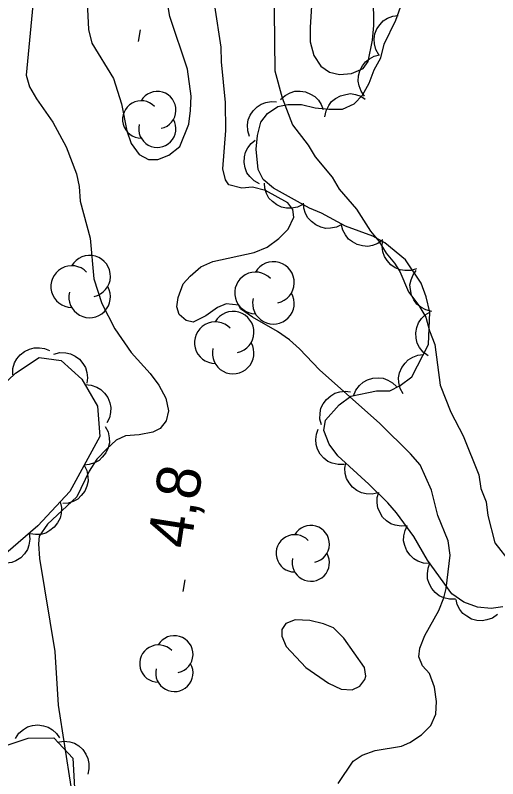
# Model space of a CAD drawing. Extents: x 282461 to 284471, y 5554090 to 5557646.
# Drawn here: x 283274.8 to 283307.8, y 5556812.5 to 5556864.7 of the extents above; entities that cross this region are included whole.
import ezdxf

# ---------------------------------------------------------------- set-up
doc = ezdxf.new("R2010")
doc.units = 0
for name, color, linetype in [('Niveau 1', 7, 'Continuous'), ('Niveau 2', 7, 'Continuous'), ('Niveau 3', 7, 'Continuous'), ('Niveau 44', 7, 'Continuous'), ('Niveau 7', 7, 'Continuous')]:
    doc.layers.add(name, color=color, linetype=linetype)

msp = doc.modelspace()

# ---------------------------------------------------------------- linework, layer by layer
at = {"layer": 'Niveau 1'}
msp.add_lwpolyline([(283279.76, 5556865.55), (283279.84, 5556863.7), (283280.08, 5556862.77), (283281.56, 5556860.35), (283282.1, 5556858.62), (283282.47, 5556856.76), (283282.77, 5556855.9), (283283.31, 5556855.15), (283283.95, 5556854.81), (283284.59, 5556854.81), (283285.34, 5556855.11), (283286.09, 5556855.7), (283286.71, 5556857.22), (283286.81, 5556858.15), (283286.86, 5556859.14), (283286.6, 5556860.99), (283285.4, 5556864.58), (283285.09, 5556866.49)], dxfattribs=at)
at = {"layer": 'Niveau 2'}
for points in [[(283292.46, 5556871.11), (283292.58, 5556860.88), (283293.07, 5556859.02), (283293.79, 5556857.17), (283294.85, 5556855.79), (283295.32, 5556854.98), (283296.5, 5556853.6), (283296.98, 5556852.79), (283298.16, 5556851.41), (283299.1, 5556849.91), (283299.69, 5556849.22), (283300.17, 5556848.41), (283300.76, 5556847.72), (283301.11, 5556847.14), (283301.71, 5556845.75), (283302.42, 5556844.83), (283302.9, 5556844.02), (283303.14, 5556843.1), (283303.5, 5556842.17), (283303.88, 5556839.38), (283304.6, 5556837.53), (283305.43, 5556835.91), (283306.51, 5556833.25), (283306.64, 5556832.32), (283307, 5556831.4), (283307.12, 5556830.47), (283307.61, 5556828.61), (283308.67, 5556827.23)], [(283276.04, 5556865.35), (283275.58, 5556860.58), (283275.82, 5556859.77), (283276.29, 5556858.96), (283277.42, 5556857.35), (283278.31, 5556855.68), (283279.03, 5556853.83), (283279.21, 5556852.96), (283279.28, 5556851.97), (283279.95, 5556849.42), (283280.21, 5556846.64), (283280.76, 5556844.96), (283281.65, 5556843.23), (283282.77, 5556841.61), (283284.07, 5556840.18), (283284.66, 5556839.37), (283285.13, 5556838.5), (283285.32, 5556837.63), (283285.15, 5556836.93), (283284.75, 5556836.41), (283284.23, 5556836.17), (283283.3, 5556835.98), (283282.37, 5556835.91), (283281.74, 5556835.62), (283281.11, 5556835.03), (283280.42, 5556834.32), (283279.9, 5556833.5), (283279.05, 5556831.75), (283277.04, 5556829.87), (283276.47, 5556829.05), (283276.42, 5556828.53), (283276.49, 5556827.54), (283277.55, 5556821.16), (283277.77, 5556817.5), (283278.65, 5556811.94)], [(283288.93, 5556861.49), (283288.92, 5556862.48), (283288.48, 5556865.32)], [(283296.89, 5556812.15), (283297.92, 5556813.67), (283298.55, 5556814.09), (283299.42, 5556814.39), (283301.22, 5556814.7), (283301.79, 5556814.94), (283302.6, 5556815.47), (283303.23, 5556816.12), (283303.57, 5556816.88), (283303.62, 5556817.75), (283303.49, 5556818.73), (283303.13, 5556819.66), (283302.66, 5556820.18), (283302.42, 5556820.81), (283302.47, 5556821.39), (283302.81, 5556822.27), (283303.78, 5556823.97), (283304.12, 5556824.84), (283304.28, 5556825.48), (283304.55, 5556827.75), (283304.42, 5556828.74), (283303.7, 5556830.47), (283303.28, 5556832.21), (283302.5, 5556833.94), (283301.85, 5556834.69), (283299.74, 5556836.76), (283295.63, 5556840.43), (283294.27, 5556841.86), (283293.57, 5556842.49), (283292.75, 5556843.06), (283291.05, 5556844.03), (283290.23, 5556844.6), (283290.11, 5556844.84), (283289.24, 5556844.94), (283288.66, 5556844.7), (283287.86, 5556844.11), (283286.99, 5556843.69), (283286.52, 5556843.81), (283286.05, 5556844.21), (283285.87, 5556844.73), (283285.98, 5556845.37), (283286.32, 5556846.3), (283286.78, 5556846.83), (283287.53, 5556847.48), (283288.33, 5556847.84), (283291.17, 5556848.45), (283292.04, 5556848.81), (283292.85, 5556849.4), (283293.48, 5556850.04), (283293.88, 5556850.86), (283293.81, 5556851.38), (283293.46, 5556851.85), (283291.94, 5556852.7), (283291.06, 5556852.92), (283290.31, 5556852.85), (283289.44, 5556853.08), (283289.2, 5556853.42), (283289.02, 5556854.18), (283289.22, 5556856.79), (283289.2, 5556858.71), (283288.93, 5556861.49)], [(283298.71, 5556820.07), (283297.29, 5556822.09), (283296.59, 5556822.78), (283295.89, 5556823.06), (283294.96, 5556823.28), (283293.97, 5556823.33), (283293.33, 5556823.09), (283293.05, 5556822.68), (283293.05, 5556822.21), (283293.35, 5556821.52), (283294.7, 5556820.08), (283296.23, 5556819), (283297.1, 5556818.6), (283297.86, 5556818.55), (283298.38, 5556818.79), (283298.72, 5556819.26), (283298.78, 5556819.49), (283298.71, 5556820.07)]]:
    msp.add_lwpolyline(points, dxfattribs=at)
at = {"layer": 'Niveau 3'}
for p, q in [((283283.27, 5556862.88), (283283.39, 5556863.67)), ((283286.32, 5556825.28), (283286.44, 5556826.07))]:
    msp.add_line(p, q, dxfattribs=at)
at = {"layer": 'Niveau 44'}
for points in [[(283303.16, 5556844.38), (283302.92, 5556845.42), (283302.56, 5556846.35), (283301.49, 5556847.96), (283300.08, 5556849.11), (283299.27, 5556849.56), (283297.4, 5556850.24), (283295.76, 5556851.15), (283294.94, 5556851.49), (283292.49, 5556852.85), (283291.78, 5556853.43), (283291.43, 5556854.12), (283291.29, 5556855.51), (283291.4, 5556856.44), (283291.62, 5556857.37), (283292.08, 5556857.96), (283292.77, 5556858.43), (283293.47, 5556858.56), (283294.4, 5556858.57), (283295.33, 5556858.35), (283296.26, 5556858.24), (283297.19, 5556858.25), (283298, 5556858.61), (283298.57, 5556859.2), (283299.03, 5556860.02), (283299.36, 5556860.95), (283299.82, 5556861.77), (283300.04, 5556862.7), (283300.83, 5556864.34), (283301.51, 5556866.2)], [(283299.68, 5556861.96), (283299.47, 5556862.32), (283299.38, 5556862.72), (283299.35, 5556863.04), (283299.41, 5556863.39), (283299.54, 5556863.74), (283299.77, 5556864.05), (283299.98, 5556864.29), (283300.28, 5556864.48), (283300.63, 5556864.61), (283300.99, 5556864.66)], [(283298.71, 5556859.13), (283298.47, 5556859.47), (283298.33, 5556859.85), (283298.26, 5556860.17), (283298.29, 5556860.53), (283298.38, 5556860.88), (283298.57, 5556861.22), (283298.76, 5556861.49), (283299.04, 5556861.7), (283299.37, 5556861.87), (283299.72, 5556861.96)], [(283292.96, 5556858.91), (283293.27, 5556859.19), (283293.63, 5556859.37), (283293.95, 5556859.47), (283294.3, 5556859.48), (283294.67, 5556859.43), (283295.02, 5556859.28), (283295.3, 5556859.12), (283295.55, 5556858.86), (283295.75, 5556858.56), (283295.88, 5556858.22)], [(283296, 5556857.72), (283296.08, 5556858.13), (283296.26, 5556858.5), (283296.45, 5556858.77), (283296.72, 5556858.99), (283297.05, 5556859.17), (283297.42, 5556859.26), (283297.74, 5556859.31), (283298.09, 5556859.25), (283298.44, 5556859.13), (283298.75, 5556858.94)], [(283290.85, 5556856.38), (283290.72, 5556856.77), (283290.71, 5556857.18), (283290.75, 5556857.51), (283290.88, 5556857.83), (283291.09, 5556858.14), (283291.37, 5556858.4), (283291.63, 5556858.6), (283291.97, 5556858.71), (283292.33, 5556858.77), (283292.69, 5556858.75)], [(283291.53, 5556853.15), (283291.16, 5556853.35), (283290.87, 5556853.64), (283290.67, 5556853.9), (283290.55, 5556854.23), (283290.48, 5556854.6), (283290.51, 5556854.98), (283290.56, 5556855.3), (283290.73, 5556855.61), (283290.95, 5556855.91), (283291.23, 5556856.14)], [(283294.49, 5556851.74), (283294.12, 5556851.55), (283293.72, 5556851.48), (283293.38, 5556851.47), (283293.04, 5556851.55), (283292.71, 5556851.7), (283292.41, 5556851.94), (283292.17, 5556852.17), (283292.01, 5556852.49), (283291.9, 5556852.84), (283291.86, 5556853.2)], [(283297.16, 5556850.37), (283296.79, 5556850.18), (283296.38, 5556850.11), (283296.05, 5556850.1), (283295.71, 5556850.19), (283295.38, 5556850.34), (283295.08, 5556850.58), (283294.84, 5556850.81), (283294.68, 5556851.12), (283294.56, 5556851.47), (283294.53, 5556851.83)], [(283299.96, 5556849.31), (283299.62, 5556849.06), (283299.24, 5556848.93), (283298.92, 5556848.86), (283298.56, 5556848.9), (283298.21, 5556848.99), (283297.87, 5556849.18), (283297.61, 5556849.37), (283297.4, 5556849.65), (283297.23, 5556849.98), (283297.14, 5556850.33)], [(283302.26, 5556847.33), (283301.86, 5556847.21), (283301.45, 5556847.21), (283301.13, 5556847.26), (283300.8, 5556847.4), (283300.5, 5556847.61), (283300.25, 5556847.9), (283300.06, 5556848.17), (283299.95, 5556848.5), (283299.9, 5556848.87), (283299.93, 5556849.23)], [(283303.31, 5556844.42), (283302.9, 5556844.52), (283302.54, 5556844.72), (283302.28, 5556844.92), (283302.08, 5556845.21), (283301.91, 5556845.54), (283301.84, 5556845.91), (283301.8, 5556846.24), (283301.88, 5556846.58), (283302.02, 5556846.93), (283302.22, 5556847.23)], [(283308.16, 5556824.22), (283307.35, 5556824.1), (283306.42, 5556824.2), (283305.48, 5556824.54), (283304.66, 5556825.11), (283303.01, 5556827.42), (283302.06, 5556829.03), (283300.88, 5556830.64), (283300.29, 5556831.33), (283299, 5556832.6), (283296.88, 5556834.55), (283296.29, 5556835.35), (283295.93, 5556836.28), (283296.04, 5556836.98), (283296.96, 5556838.03), (283297.77, 5556838.62), (283299.51, 5556838.99), (283300.43, 5556839), (283301.13, 5556839.36), (283301.93, 5556839.95), (283303.07, 5556842.17), (283303.16, 5556844.38)], [(283303.04, 5556841.38), (283302.7, 5556841.63), (283302.46, 5556841.95), (283302.3, 5556842.24), (283302.22, 5556842.59), (283302.2, 5556842.96), (283302.28, 5556843.33), (283302.38, 5556843.64), (283302.59, 5556843.93), (283302.85, 5556844.19), (283303.16, 5556844.38)], [(283274.67, 5556840.09), (283274.68, 5556840.51), (283274.8, 5556840.9), (283274.94, 5556841.19), (283275.18, 5556841.46), (283275.47, 5556841.69), (283275.82, 5556841.84), (283276.13, 5556841.94), (283276.49, 5556841.94), (283276.85, 5556841.88), (283277.19, 5556841.74)], [(283273.37, 5556838.8), (283274.86, 5556840.21), (283276.47, 5556841.27), (283277.99, 5556841.06), (283279.4, 5556839.8), (283280.46, 5556837.95), (283280.61, 5556835.86), (283278.56, 5556832.12), (283276.38, 5556829.77)], [(283277.48, 5556841.51), (283277.89, 5556841.61), (283278.3, 5556841.59), (283278.62, 5556841.53), (283278.94, 5556841.37), (283279.23, 5556841.15), (283279.47, 5556840.85), (283279.65, 5556840.58), (283279.74, 5556840.24), (283279.77, 5556839.87), (283279.73, 5556839.51)], [(283301.34, 5556838.79), (283301.14, 5556839.16), (283301.05, 5556839.56), (283301.03, 5556839.89), (283301.1, 5556840.23), (283301.24, 5556840.58), (283301.47, 5556840.88), (283301.69, 5556841.12), (283302, 5556841.3), (283302.35, 5556841.42), (283302.71, 5556841.47)], [(283297.94, 5556838.66), (283298.1, 5556839.04), (283298.36, 5556839.36), (283298.6, 5556839.59), (283298.91, 5556839.75), (283299.27, 5556839.86), (283299.65, 5556839.87), (283299.97, 5556839.85), (283300.3, 5556839.72), (283300.62, 5556839.53), (283300.88, 5556839.28)], [(283279.62, 5556839.42), (283280.03, 5556839.39), (283280.41, 5556839.24), (283280.7, 5556839.08), (283280.95, 5556838.83), (283281.16, 5556838.53), (283281.3, 5556838.17), (283281.38, 5556837.85), (283281.35, 5556837.5), (283281.27, 5556837.14), (283281.11, 5556836.81)], [(283295.76, 5556836.66), (283295.65, 5556837.06), (283295.67, 5556837.47), (283295.72, 5556837.8), (283295.88, 5556838.11), (283296.1, 5556838.41), (283296.4, 5556838.65), (283296.67, 5556838.83), (283297.01, 5556838.92), (283297.38, 5556838.96), (283297.74, 5556838.92)], [(283280.99, 5556836.55), (283281.18, 5556836.18), (283281.25, 5556835.77), (283281.27, 5556835.44), (283281.18, 5556835.1), (283281.03, 5556834.76), (283280.79, 5556834.46), (283280.57, 5556834.23), (283280.25, 5556834.06), (283279.9, 5556833.95), (283279.54, 5556833.91)], [(283297.31, 5556833.96), (283296.9, 5556833.95), (283296.5, 5556834.05), (283296.2, 5556834.17), (283295.92, 5556834.39), (283295.68, 5556834.67), (283295.5, 5556835.01), (283295.39, 5556835.32), (283295.37, 5556835.67), (283295.41, 5556836.04), (283295.53, 5556836.38)], [(283279.54, 5556833.91), (283279.73, 5556833.54), (283279.81, 5556833.14), (283279.82, 5556832.81), (283279.74, 5556832.47), (283279.59, 5556832.13), (283279.35, 5556831.83), (283279.12, 5556831.59), (283278.81, 5556831.43), (283278.46, 5556831.31), (283278.1, 5556831.28)], [(283299.63, 5556832.02), (283299.22, 5556831.93), (283298.81, 5556831.95), (283298.49, 5556832.02), (283298.18, 5556832.18), (283297.89, 5556832.41), (283297.65, 5556832.71), (283297.48, 5556832.99), (283297.39, 5556833.33), (283297.36, 5556833.7), (283297.42, 5556834.06)], [(283301.62, 5556829.77), (283301.2, 5556829.73), (283300.8, 5556829.8), (283300.49, 5556829.9), (283300.2, 5556830.1), (283299.94, 5556830.36), (283299.74, 5556830.69), (283299.6, 5556830.99), (283299.56, 5556831.34), (283299.57, 5556831.71), (283299.67, 5556832.06)], [(283277.9, 5556831.41), (283278, 5556831.01), (283277.97, 5556830.6), (283277.91, 5556830.28), (283277.74, 5556829.96), (283277.51, 5556829.67), (283277.21, 5556829.44), (283276.93, 5556829.27), (283276.59, 5556829.18), (283276.22, 5556829.16), (283275.86, 5556829.21)], [(283276.38, 5556829.77), (283274.19, 5556827.88)], [(283303.15, 5556827.18), (283302.73, 5556827.21), (283302.35, 5556827.35), (283302.06, 5556827.51), (283301.81, 5556827.75), (283301.59, 5556828.05), (283301.46, 5556828.41), (283301.37, 5556828.73), (283301.39, 5556829.08), (283301.47, 5556829.44), (283301.62, 5556829.77)], [(283275.8, 5556829.27), (283275.85, 5556828.86), (283275.78, 5556828.45), (283275.68, 5556828.14), (283275.48, 5556827.85), (283275.22, 5556827.58), (283274.89, 5556827.38), (283274.6, 5556827.25), (283274.25, 5556827.2), (283273.87, 5556827.21), (283273.53, 5556827.31)], [(283304.92, 5556824.75), (283304.5, 5556824.74), (283304.11, 5556824.85), (283303.8, 5556824.98), (283303.53, 5556825.2), (283303.29, 5556825.48), (283303.12, 5556825.83), (283303.01, 5556826.14), (283303, 5556826.49), (283303.05, 5556826.86), (283303.17, 5556827.2)], [(283307.78, 5556823.71), (283307.44, 5556823.46), (283307.06, 5556823.33), (283306.73, 5556823.26), (283306.38, 5556823.29), (283306.02, 5556823.39), (283305.69, 5556823.58), (283305.42, 5556823.77), (283305.21, 5556824.05), (283305.04, 5556824.38), (283304.96, 5556824.73)], [(283274.86, 5556815.23), (283275.09, 5556815.58), (283275.4, 5556815.84), (283275.68, 5556816.02), (283276.02, 5556816.11), (283276.39, 5556816.15), (283276.77, 5556816.09), (283277.09, 5556816), (283277.38, 5556815.81), (283277.66, 5556815.56), (283277.86, 5556815.26)], [(283273.88, 5556814.64), (283275.73, 5556815.24), (283277.48, 5556815.26), (283278.77, 5556813.88), (283278.92, 5556811.44), (283278.25, 5556808.88), (283277.21, 5556808.05), (283275.93, 5556808.27), (283274.06, 5556809.29)], [(283277.74, 5556814.98), (283278.16, 5556815.05), (283278.56, 5556814.99), (283278.88, 5556814.9), (283279.18, 5556814.71), (283279.45, 5556814.47), (283279.66, 5556814.15), (283279.81, 5556813.86), (283279.87, 5556813.51), (283279.87, 5556813.14), (283279.79, 5556812.78)]]:
    msp.add_lwpolyline(points, dxfattribs=at)
for centre, radius, start, end in [((283284.546, 5556858.186), 1.275, 282.2692, 149.7263), ((283283.449, 5556857.548), 1.275, 44.1154, 269.804), ((283284.546, 5556856.911), 1.275, 166.9369, 29.6212), ((283279.923, 5556846.833), 1.422, 282.2692, 149.7263), ((283278.7, 5556846.122), 1.422, 44.1154, 269.804), ((283292.477, 5556846.399), 1.422, 282.2692, 149.7263), ((283291.255, 5556845.688), 1.422, 44.1154, 269.804), ((283279.923, 5556845.412), 1.422, 166.9369, 29.6212), ((283292.477, 5556844.977), 1.422, 166.9369, 29.6212), ((283289.728, 5556842.997), 1.422, 282.2692, 149.7263), ((283288.506, 5556842.287), 1.422, 44.1154, 269.804), ((283289.728, 5556841.576), 1.422, 166.9369, 29.6212), ((283295.032, 5556828.521), 1.275, 282.2692, 149.7263), ((283293.935, 5556827.883), 1.275, 44.1154, 269.804), ((283295.032, 5556827.246), 1.275, 166.9369, 29.6212), ((283285.712, 5556820.979), 1.275, 282.2692, 149.7263), ((283284.615, 5556820.342), 1.275, 44.1154, 269.804), ((283285.712, 5556819.704), 1.275, 166.9369, 29.6212)]:
    msp.add_arc(centre, radius, start, end, dxfattribs=at)
at = {"layer": 'Niveau 7'}
msp.add_lwpolyline([(283295.55, 5556869.73), (283295.18, 5556866.76), (283294.98, 5556863.85), (283294.99, 5556862.86), (283295.23, 5556861.93), (283295.71, 5556861.18), (283296.3, 5556860.78), (283297, 5556860.61), (283297.81, 5556860.68), (283298.62, 5556861.04), (283298.96, 5556861.51), (283299.24, 5556862.97), (283299.34, 5556863.96), (283299.32, 5556865.93), (283299.18, 5556867.91), (283298.94, 5556868.84), (283298.27, 5556870.63), (283297.86, 5556871.5), (283297.33, 5556871.96), (283296.8, 5556872.07), (283295.87, 5556872), (283295.58, 5556871.71), (283295.42, 5556871.13), (283295.55, 5556869.73)], dxfattribs=at)

# ---------------------------------------------------------------- texts
at = {"layer": 'Niveau 3'}
msp.add_text('4,8  ', height=3, rotation=81.0957, dxfattribs=at).set_placement((283286.8, 5556828.12))

doc.saveas('drawing.dxf')
